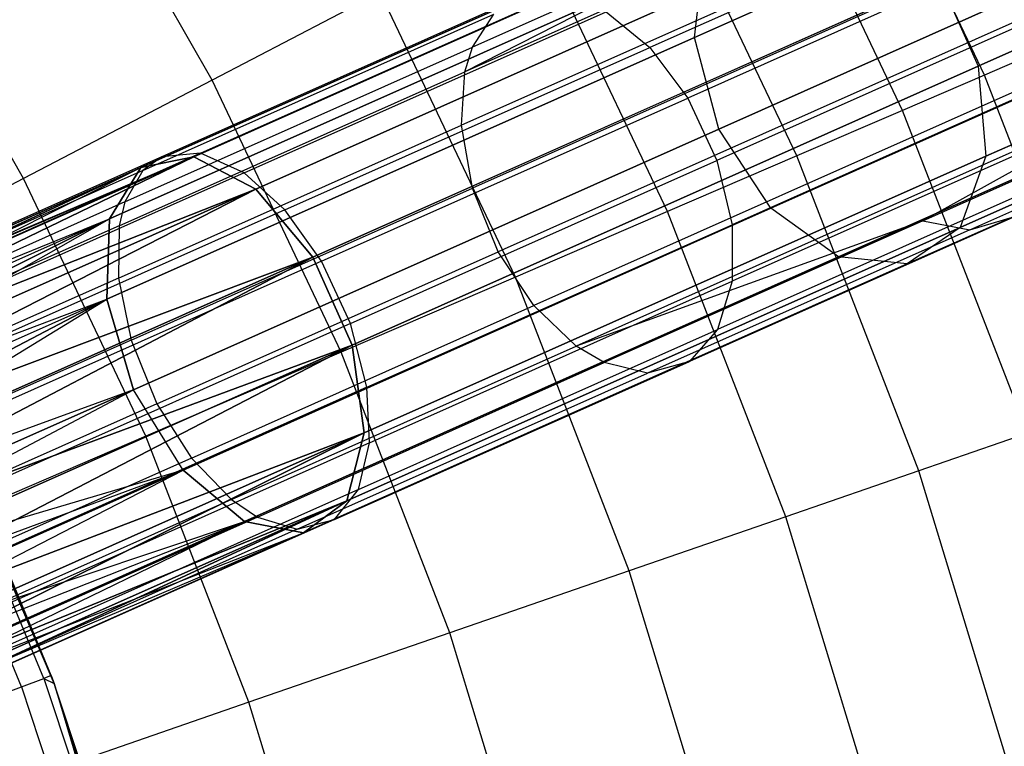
# Model space of a CAD drawing. Extents: x 0.3 to 7.1, y -3.38 to 3.38.
# Tile 330 of 394: x 5.4 to 5.88, y 0.6 to 0.97. Entities that reach past the tile are written whole.
import ezdxf

# ---------------------------------------------------------------- set-up
doc = ezdxf.new("R2010")
doc.units = 0
doc.header["$LTSCALE"] = 2.54
doc.layers.get('0').update_dxf_attribs({"linetype": 'CONTINUOUS'})

# ---------------------------------------------------------------- blocks, each defined once
blk = doc.blocks.new('SINGLES_B_BB_STL')
at = {"color": 0}
for p, q in [((5.87452, 0.93783, 3.68911), (5.79931, 1.09613, 3.68911)), ((5.87452, 0.93783, 3.68911), (5.79931, 1.09613, 3.68911)), ((5.92135, 1.07525, 40.97904), (5.61643, 0.93949, 41.27042)), ((5.92135, 1.07525, 40.97904), (5.61643, 0.93949, 41.27042)), ((5.83384, 0.92031, 3.87872), (5.76004, 1.07566, 3.87872)), ((5.83384, 0.92031, 3.87872), (5.76004, 1.07566, 3.87872)), ((5.98823, 1.0713, 15.11933), (5.73055, 0.95658, 14.83256)), ((5.98823, 1.0713, 15.11933), (5.73055, 0.95658, 14.83256)), ((5.73055, 0.95658, 13.42871), (5.98823, 1.0713, 13.14194)), ((5.73055, 0.95658, 13.42871), (5.98823, 1.0713, 13.14194)), ((5.49078, 0.93532, 4.59346), (5.41681, 1.06529, 4.59346)), ((5.49078, 0.93532, 4.59346), (5.41681, 1.06529, 4.59346)), ((6.14586, 1.06442, 14.99881), (5.8714, 0.94222, 14.69337)), ((6.14586, 1.06442, 14.99881), (5.8714, 0.94222, 14.69337)), ((5.8714, 0.94222, 13.5679), (6.14586, 1.06442, 13.26245)), ((5.8714, 0.94222, 13.5679), (6.14586, 1.06442, 13.26245)), ((5.91725, 1.04761, 40.96447), (5.61469, 0.91289, 41.2536)), ((5.91725, 1.04761, 40.96447), (5.61469, 0.91289, 41.2536)), ((5.78127, 0.89768, 4.06484), (5.70928, 1.0492, 4.06484)), ((5.78127, 0.89768, 4.06484), (5.70928, 1.0492, 4.06484)), ((5.78638, 1.03291, 14.73958), (5.48167, 0.89725, 14.48477)), ((5.78638, 1.03291, 14.73958), (5.48167, 0.89725, 14.48477)), ((5.48167, 0.89725, 13.7765), (5.78638, 1.03291, 13.52169)), ((5.48167, 0.89725, 13.7765), (5.78638, 1.03291, 13.52169)), ((5.75531, 1.0254, 14.77521), (5.45547, 0.8919, 14.52447)), ((5.75531, 1.0254, 14.77521), (5.45547, 0.8919, 14.52447)), ((5.45547, 0.8919, 13.7368), (5.75531, 1.0254, 13.48606)), ((5.45547, 0.8919, 13.7368), (5.75531, 1.0254, 13.48606)), ((5.87487, 1.02575, 41.24419), (5.70822, 0.95155, 41.39072)), ((5.87487, 1.02575, 41.24419), (5.70822, 0.95155, 41.39072)), ((5.74253, 0.91104, 14.84115), (5.99917, 1.0253, 15.12676)), ((5.74253, 0.91104, 14.84115), (5.99917, 1.0253, 15.12676)), ((5.99917, 1.0253, 13.13451), (5.74253, 0.91104, 13.42012)), ((5.99917, 1.0253, 13.13451), (5.74253, 0.91104, 13.42012)), ((5.82125, 1.01868, 14.71004), (5.5125, 0.88121, 14.45186)), ((5.82125, 1.01868, 14.71004), (5.5125, 0.88121, 14.45186)), ((5.5125, 0.88121, 13.80941), (5.82125, 1.01868, 13.55122)), ((5.5125, 0.88121, 13.80941), (5.82125, 1.01868, 13.55122)), ((5.77886, 1.02237, 41.14212), (5.61643, 0.93949, 41.27042)), ((5.77886, 1.02237, 41.14212), (5.61643, 0.93949, 41.27042)), ((5.77886, 1.02237, 41.14212), (5.62011, 0.95169, 41.28171)), ((5.77886, 1.02237, 41.14212), (5.62011, 0.95169, 41.28171)), ((6.14764, 1.01882, 15.01325), (5.87519, 0.89752, 14.71004)), ((6.14764, 1.01882, 15.01325), (5.87519, 0.89752, 14.71004)), ((5.87519, 0.89752, 13.55122), (6.14764, 1.01882, 13.24801)), ((5.87519, 0.89752, 13.55122), (6.14764, 1.01882, 13.24801)), ((5.92125, 1.01578, 40.95544), (5.62014, 0.88172, 41.24318)), ((5.92125, 1.01578, 40.95544), (5.62014, 0.88172, 41.24318)), ((5.71705, 0.87003, 4.24657), (5.64728, 1.01689, 4.24657)), ((5.71705, 0.87003, 4.24657), (5.64728, 1.01689, 4.24657)), ((5.39703, 0.88646, 4.75698), (5.32692, 1.00964, 4.75698)), ((5.39703, 0.88646, 4.75698), (5.32692, 1.00964, 4.75698)), ((5.89447, 1.00093, 41.25313), (5.72713, 0.92643, 41.40028)), ((5.89447, 1.00093, 41.25313), (5.72713, 0.92643, 41.40028)), ((5.73516, 0.99785, 14.80876), (5.43991, 0.86639, 14.56186)), ((5.73516, 0.99785, 14.80876), (5.43991, 0.86639, 14.56186)), ((5.43991, 0.86639, 13.69941), (5.73516, 0.99785, 13.4525)), ((5.43991, 0.86639, 13.69941), (5.73516, 0.99785, 13.4525)), ((5.73055, 0.95658, 14.83256), (5.73516, 0.99785, 14.80876)), ((5.73055, 0.95658, 14.83256), (5.73516, 0.99785, 14.80876)), ((5.73055, 0.95658, 13.42871), (5.73516, 0.99785, 13.4525)), ((5.73055, 0.95658, 13.42871), (5.73516, 0.99785, 13.4525)), ((5.85193, 0.98594, 14.69337), (5.5409, 0.84747, 14.43327)), ((5.85193, 0.98594, 14.69337), (5.5409, 0.84747, 14.43327)), ((5.5409, 0.84747, 13.82799), (5.85193, 0.98594, 13.5679)), ((5.5409, 0.84747, 13.82799), (5.85193, 0.98594, 13.5679)), ((5.93378, 0.98402, 40.954), (5.6329, 0.85006, 41.24152)), ((5.93378, 0.98402, 40.954), (5.6329, 0.85006, 41.24152)), ((6.02603, 0.98639, 15.11933), (5.76836, 0.87167, 14.83256)), ((6.02603, 0.98639, 15.11933), (5.76836, 0.87167, 14.83256)), ((5.76836, 0.87167, 13.42871), (6.02603, 0.98639, 13.14194)), ((5.76836, 0.87167, 13.42871), (6.02603, 0.98639, 13.14194)), ((5.85193, 0.98594, 14.69337), (5.8714, 0.94222, 14.69337)), ((5.85193, 0.98594, 14.69337), (5.8714, 0.94222, 14.69337)), ((5.85193, 0.98594, 13.5679), (5.8714, 0.94222, 13.5679)), ((5.85193, 0.98594, 13.5679), (5.8714, 0.94222, 13.5679)), ((5.57433, 0.97887, 4.42306), (5.49078, 0.93532, 4.59346)), ((5.57433, 0.97887, 4.42306), (5.49078, 0.93532, 4.59346)), ((5.64149, 0.8375, 4.42306), (5.57433, 0.97887, 4.42306)), ((5.64149, 0.8375, 4.42306), (5.57433, 0.97887, 4.42306)), ((6.13133, 0.9818, 15.03882), (5.86244, 0.86208, 14.73958)), ((6.13133, 0.9818, 15.03882), (5.86244, 0.86208, 14.73958)), ((5.86244, 0.86208, 13.52169), (6.13133, 0.9818, 13.22244)), ((5.86244, 0.86208, 13.52169), (6.13133, 0.9818, 13.22244)), ((5.64161, 0.97557, 41.32149), (5.46583, 0.89731, 41.45138)), ((5.64161, 0.97557, 41.32149), (5.46583, 0.89731, 41.45138)), ((5.48504, 0.89902, 41.48101), (5.66302, 0.97827, 41.34949)), ((5.48504, 0.89902, 41.48101), (5.66302, 0.97827, 41.34949)), ((5.50672, 0.88924, 41.50673), (5.68663, 0.96934, 41.37379)), ((5.50672, 0.88924, 41.50673), (5.68663, 0.96934, 41.37379)), ((5.68663, 0.96934, 41.37379), (5.70822, 0.95155, 41.39072)), ((5.68663, 0.96934, 41.37379), (5.70822, 0.95155, 41.39072)), ((5.90906, 0.96997, 41.25397), (5.74165, 0.89543, 41.40117)), ((5.90906, 0.96997, 41.25397), (5.74165, 0.89543, 41.40117)), ((5.45635, 0.89044, 41.43278), (5.63074, 0.96809, 41.30392)), ((5.45635, 0.89044, 41.43278), (5.63074, 0.96809, 41.30392)), ((5.62011, 0.95169, 41.28171), (5.63074, 0.96809, 41.30392)), ((5.62011, 0.95169, 41.28171), (5.63074, 0.96809, 41.30392)), ((6.06266, 0.96348, 15.09872), (5.80211, 0.84748, 14.80876)), ((6.06266, 0.96348, 15.09872), (5.80211, 0.84748, 14.80876)), ((5.80211, 0.84748, 13.4525), (6.06266, 0.96348, 13.16255)), ((5.80211, 0.84748, 13.4525), (6.06266, 0.96348, 13.16255)), ((6.10066, 0.96183, 15.06967), (5.83607, 0.84402, 14.77521)), ((6.10066, 0.96183, 15.06967), (5.83607, 0.84402, 14.77521)), ((5.83607, 0.84402, 13.48606), (6.10066, 0.96183, 13.1916)), ((5.83607, 0.84402, 13.48606), (6.10066, 0.96183, 13.1916)), ((5.73055, 0.95658, 14.83256), (5.43855, 0.82657, 14.58838)), ((5.73055, 0.95658, 14.83256), (5.43855, 0.82657, 14.58838)), ((5.43855, 0.82657, 13.67289), (5.73055, 0.95658, 13.42871)), ((5.43855, 0.82657, 13.67289), (5.73055, 0.95658, 13.42871)), ((5.95253, 0.95773, 40.96026), (5.65064, 0.82332, 41.24875)), ((5.95253, 0.95773, 40.96026), (5.65064, 0.82332, 41.24875)), ((5.74253, 0.91104, 14.84115), (5.73055, 0.95658, 14.83256)), ((5.74253, 0.91104, 14.84115), (5.73055, 0.95658, 14.83256)), ((5.74253, 0.91104, 13.42012), (5.73055, 0.95658, 13.42871)), ((5.74253, 0.91104, 13.42012), (5.73055, 0.95658, 13.42871)), ((5.44747, 0.87482, 41.40928), (5.62011, 0.95169, 41.28171)), ((5.44747, 0.87482, 41.40928), (5.62011, 0.95169, 41.28171)), ((5.52698, 0.87086, 41.52464), (5.70822, 0.95155, 41.39072)), ((5.52698, 0.87086, 41.52464), (5.70822, 0.95155, 41.39072)), ((5.61643, 0.93949, 41.27042), (5.62011, 0.95169, 41.28171)), ((5.61643, 0.93949, 41.27042), (5.62011, 0.95169, 41.28171)), ((5.70822, 0.95155, 41.39072), (5.72713, 0.92643, 41.40028)), ((5.70822, 0.95155, 41.39072), (5.72713, 0.92643, 41.40028)), ((5.90312, 0.95014, 3.4969), (5.87452, 0.93783, 3.68911)), ((5.90312, 0.95014, 3.4969), (5.87452, 0.93783, 3.68911)), ((5.44467, 0.86302, 41.39734), (5.61643, 0.93949, 41.27042)), ((5.44467, 0.86302, 41.39734), (5.61643, 0.93949, 41.27042)), ((5.8714, 0.94222, 14.69337), (5.56037, 0.80374, 14.43327)), ((5.8714, 0.94222, 14.69337), (5.56037, 0.80374, 14.43327)), ((5.56037, 0.80374, 13.82799), (5.8714, 0.94222, 13.5679)), ((5.56037, 0.80374, 13.82799), (5.8714, 0.94222, 13.5679)), ((5.61469, 0.91289, 41.2536), (5.61643, 0.93949, 41.27042)), ((5.61469, 0.91289, 41.2536), (5.61643, 0.93949, 41.27042)), ((5.8714, 0.94222, 14.69337), (5.87519, 0.89752, 14.71004)), ((5.8714, 0.94222, 14.69337), (5.87519, 0.89752, 14.71004)), ((5.8714, 0.94222, 13.5679), (5.87519, 0.89752, 13.55122)), ((5.8714, 0.94222, 13.5679), (5.87519, 0.89752, 13.55122)), ((5.49078, 0.93532, 4.59346), (5.39703, 0.88646, 4.75698)), ((5.49078, 0.93532, 4.59346), (5.39703, 0.88646, 4.75698)), ((5.55496, 0.80024, 4.59346), (5.49078, 0.93532, 4.59346)), ((5.55496, 0.80024, 4.59346), (5.49078, 0.93532, 4.59346)), ((5.97571, 0.93858, 40.97328), (5.67172, 0.80324, 41.26377)), ((5.97571, 0.93858, 40.97328), (5.67172, 0.80324, 41.26377)), ((5.91598, 0.93777, 41.24621), (5.74917, 0.8635, 41.39288)), ((5.91598, 0.93777, 41.24621), (5.74917, 0.8635, 41.39288)), ((5.87452, 0.93783, 3.68911), (5.83384, 0.92031, 3.87872)), ((5.87452, 0.93783, 3.68911), (5.83384, 0.92031, 3.87872)), ((5.97571, 0.93858, 40.97328), (5.84401, 0.8655, 41.13721)), ((5.97571, 0.93858, 40.97328), (5.84401, 0.8655, 41.13721)), ((5.93784, 0.7744, 3.68911), (5.87452, 0.93783, 3.68911)), ((5.93784, 0.7744, 3.68911), (5.87452, 0.93783, 3.68911)), ((5.84401, 0.8655, 41.13721), (5.99141, 0.93113, 40.98427)), ((5.84401, 0.8655, 41.13721), (5.99141, 0.93113, 40.98427)), ((5.54513, 0.8454, 41.53476), (5.72713, 0.92643, 41.40028)), ((5.54513, 0.8454, 41.53476), (5.72713, 0.92643, 41.40028)), ((5.72713, 0.92643, 41.40028), (5.74165, 0.89543, 41.40117)), ((5.72713, 0.92643, 41.40028), (5.74165, 0.89543, 41.40117)), ((5.86727, 0.86101, 41.15946), (6.01627, 0.92734, 41.00486)), ((5.86727, 0.86101, 41.15946), (6.01627, 0.92734, 41.00486)), ((5.83384, 0.92031, 3.87872), (5.78127, 0.89768, 4.06484)), ((5.83384, 0.92031, 3.87872), (5.78127, 0.89768, 4.06484)), ((5.89597, 0.75994, 3.87872), (5.83384, 0.92031, 3.87872)), ((5.89597, 0.75994, 3.87872), (5.83384, 0.92031, 3.87872)), ((5.44425, 0.83701, 41.37954), (5.61469, 0.91289, 41.2536)), ((5.44425, 0.83701, 41.37954), (5.61469, 0.91289, 41.2536)), ((5.4517, 0.78156, 14.59795), (5.74253, 0.91104, 14.84115)), ((5.4517, 0.78156, 14.59795), (5.74253, 0.91104, 14.84115)), ((5.74253, 0.91104, 13.42012), (5.4517, 0.78156, 13.66332)), ((5.74253, 0.91104, 13.42012), (5.4517, 0.78156, 13.66332)), ((5.62014, 0.88172, 41.24318), (5.61469, 0.91289, 41.2536)), ((5.62014, 0.88172, 41.24318), (5.61469, 0.91289, 41.2536)), ((5.76836, 0.87167, 14.83256), (5.74253, 0.91104, 14.84115)), ((5.76836, 0.87167, 14.83256), (5.74253, 0.91104, 14.84115)), ((5.76836, 0.87167, 13.42871), (5.74253, 0.91104, 13.42012)), ((5.76836, 0.87167, 13.42871), (5.74253, 0.91104, 13.42012)), ((5.91493, 0.90923, 41.23182), (5.74924, 0.83546, 41.37751)), ((5.91493, 0.90923, 41.23182), (5.74924, 0.83546, 41.37751)), ((5.12636, 0.74537, 13.93882), (5.48167, 0.89725, 13.7765)), ((5.12636, 0.74537, 13.93882), (5.48167, 0.89725, 13.7765)), ((5.13076, 0.74813, 14.31155), (5.48167, 0.89725, 14.48477)), ((5.13076, 0.74813, 14.31155), (5.48167, 0.89725, 14.48477)), ((5.13076, 0.74813, 13.94972), (5.48167, 0.89725, 13.7765)), ((5.13076, 0.74813, 13.94972), (5.48167, 0.89725, 13.7765)), ((5.13575, 0.74955, 14.30065), (5.48167, 0.89725, 14.48477)), ((5.13575, 0.74955, 14.30065), (5.48167, 0.89725, 14.48477)), ((5.13575, 0.74955, 13.96062), (5.48167, 0.89725, 13.7765)), ((5.13575, 0.74955, 13.96062), (5.48167, 0.89725, 13.7765)), ((5.48167, 0.89725, 14.48477), (5.14721, 0.74834, 14.27947)), ((5.48167, 0.89725, 14.48477), (5.14721, 0.74834, 14.27947)), ((5.14721, 0.74834, 13.9818), (5.48167, 0.89725, 13.7765)), ((5.14721, 0.74834, 13.9818), (5.48167, 0.89725, 13.7765)), ((5.48167, 0.89725, 14.48477), (5.16008, 0.74181, 14.26016)), ((5.48167, 0.89725, 14.48477), (5.16008, 0.74181, 14.26016)), ((5.16008, 0.74181, 14.0011), (5.48167, 0.89725, 13.7765)), ((5.16008, 0.74181, 14.0011), (5.48167, 0.89725, 13.7765)), ((5.46583, 0.89731, 41.45138), (5.28072, 0.81489, 41.56472)), ((5.46583, 0.89731, 41.45138), (5.28072, 0.81489, 41.56472)), ((5.48504, 0.89902, 41.48101), (5.29761, 0.81557, 41.59578)), ((5.48504, 0.89902, 41.48101), (5.29761, 0.81557, 41.59578)), ((5.45547, 0.8919, 14.52447), (5.48167, 0.89725, 14.48477)), ((5.45547, 0.8919, 14.52447), (5.48167, 0.89725, 14.48477)), ((5.48167, 0.89725, 13.7765), (5.45547, 0.8919, 13.7368)), ((5.48167, 0.89725, 13.7765), (5.45547, 0.8919, 13.7368)), ((5.46583, 0.89731, 41.45138), (5.45635, 0.89044, 41.43278)), ((5.46583, 0.89731, 41.45138), (5.45635, 0.89044, 41.43278)), ((5.48504, 0.89902, 41.48101), (5.46583, 0.89731, 41.45138)), ((5.48504, 0.89902, 41.48101), (5.46583, 0.89731, 41.45138)), ((5.48167, 0.89725, 14.48477), (5.5125, 0.88121, 14.45186)), ((5.48167, 0.89725, 14.48477), (5.5125, 0.88121, 14.45186)), ((5.5125, 0.88121, 13.80941), (5.48167, 0.89725, 13.7765)), ((5.5125, 0.88121, 13.80941), (5.48167, 0.89725, 13.7765)), ((5.50672, 0.88924, 41.50673), (5.48504, 0.89902, 41.48101)), ((5.50672, 0.88924, 41.50673), (5.48504, 0.89902, 41.48101)), ((5.55959, 0.81437, 41.53571), (5.74165, 0.89543, 41.40117)), ((5.55959, 0.81437, 41.53571), (5.74165, 0.89543, 41.40117)), ((5.87519, 0.89752, 14.71004), (5.56644, 0.76005, 14.45186)), ((5.87519, 0.89752, 14.71004), (5.56644, 0.76005, 14.45186)), ((5.56644, 0.76005, 13.80941), (5.87519, 0.89752, 13.55122)), ((5.56644, 0.76005, 13.80941), (5.87519, 0.89752, 13.55122)), ((5.78127, 0.89768, 4.06484), (5.71705, 0.87003, 4.24657)), ((5.78127, 0.89768, 4.06484), (5.71705, 0.87003, 4.24657)), ((5.74165, 0.89543, 41.40117), (5.74917, 0.8635, 41.39288)), ((5.74165, 0.89543, 41.40117), (5.74917, 0.8635, 41.39288)), ((5.84187, 0.74124, 4.06484), (5.78127, 0.89768, 4.06484)), ((5.84187, 0.74124, 4.06484), (5.78127, 0.89768, 4.06484)), ((5.87519, 0.89752, 14.71004), (5.86244, 0.86208, 14.73958)), ((5.87519, 0.89752, 14.71004), (5.86244, 0.86208, 14.73958)), ((5.87519, 0.89752, 13.55122), (5.86244, 0.86208, 13.52169)), ((5.87519, 0.89752, 13.55122), (5.86244, 0.86208, 13.52169)), ((5.11584, 0.72211, 13.89833), (5.45547, 0.8919, 13.7368)), ((5.11584, 0.72211, 13.89833), (5.45547, 0.8919, 13.7368)), ((5.45547, 0.8919, 14.52447), (5.11959, 0.73604, 14.34362)), ((5.45547, 0.8919, 14.52447), (5.11959, 0.73604, 14.34362)), ((5.11959, 0.73604, 13.91764), (5.45547, 0.8919, 13.7368)), ((5.11959, 0.73604, 13.91764), (5.45547, 0.8919, 13.7368)), ((5.12636, 0.74537, 14.32245), (5.45547, 0.8919, 14.52447)), ((5.12636, 0.74537, 14.32245), (5.45547, 0.8919, 14.52447)), ((5.12636, 0.74537, 13.93882), (5.45547, 0.8919, 13.7368)), ((5.12636, 0.74537, 13.93882), (5.45547, 0.8919, 13.7368)), ((5.13076, 0.74813, 14.31155), (5.45547, 0.8919, 14.52447)), ((5.13076, 0.74813, 14.31155), (5.45547, 0.8919, 14.52447)), ((5.45635, 0.89044, 41.43278), (5.2727, 0.80868, 41.54523)), ((5.45635, 0.89044, 41.43278), (5.2727, 0.80868, 41.54523)), ((5.43991, 0.86639, 14.56186), (5.45547, 0.8919, 14.52447)), ((5.43991, 0.86639, 14.56186), (5.45547, 0.8919, 14.52447)), ((5.45547, 0.8919, 13.7368), (5.43991, 0.86639, 13.69941)), ((5.45547, 0.8919, 13.7368), (5.43991, 0.86639, 13.69941)), ((5.45635, 0.89044, 41.43278), (5.44747, 0.87482, 41.40928)), ((5.45635, 0.89044, 41.43278), (5.44747, 0.87482, 41.40928)), ((5.39703, 0.88646, 4.75698), (5.29352, 0.8325, 4.91283)), ((5.39703, 0.88646, 4.75698), (5.29352, 0.8325, 4.91283)), ((5.50672, 0.88924, 41.50673), (5.31728, 0.80489, 41.62273)), ((5.50672, 0.88924, 41.50673), (5.31728, 0.80489, 41.62273)), ((5.45785, 0.75843, 4.75698), (5.39703, 0.88646, 4.75698)), ((5.45785, 0.75843, 4.75698), (5.39703, 0.88646, 4.75698)), ((5.52698, 0.87086, 41.52464), (5.50672, 0.88924, 41.50673)), ((5.52698, 0.87086, 41.52464), (5.50672, 0.88924, 41.50673)), ((5.5125, 0.88121, 14.45186), (5.16008, 0.74181, 14.26016)), ((5.5125, 0.88121, 14.45186), (5.16008, 0.74181, 14.26016)), ((5.16008, 0.74181, 14.0011), (5.5125, 0.88121, 13.80941)), ((5.16008, 0.74181, 14.0011), (5.5125, 0.88121, 13.80941)), ((5.5125, 0.88121, 14.45186), (5.17361, 0.73033, 14.24384)), ((5.5125, 0.88121, 14.45186), (5.17361, 0.73033, 14.24384)), ((5.17361, 0.73033, 14.01743), (5.5125, 0.88121, 13.80941)), ((5.17361, 0.73033, 14.01743), (5.5125, 0.88121, 13.80941)), ((5.5125, 0.88121, 14.45186), (5.18702, 0.71458, 14.23145)), ((5.5125, 0.88121, 14.45186), (5.18702, 0.71458, 14.23145)), ((5.18702, 0.71458, 14.02982), (5.5125, 0.88121, 13.80941)), ((5.18702, 0.71458, 14.02982), (5.5125, 0.88121, 13.80941)), ((5.45053, 0.80621, 41.36851), (5.62014, 0.88172, 41.24318)), ((5.45053, 0.80621, 41.36851), (5.62014, 0.88172, 41.24318)), ((5.5125, 0.88121, 14.45186), (5.5409, 0.84747, 14.43327)), ((5.5125, 0.88121, 14.45186), (5.5409, 0.84747, 14.43327)), ((5.5409, 0.84747, 13.82799), (5.5125, 0.88121, 13.80941)), ((5.5409, 0.84747, 13.82799), (5.5125, 0.88121, 13.80941)), ((5.6329, 0.85006, 41.24152), (5.62014, 0.88172, 41.24318)), ((5.6329, 0.85006, 41.24152), (5.62014, 0.88172, 41.24318)), ((5.90607, 0.88453, 41.21104), (5.74199, 0.81148, 41.35532)), ((5.90607, 0.88453, 41.21104), (5.74199, 0.81148, 41.35532)), ((5.44747, 0.87482, 41.40928), (5.26566, 0.79388, 41.52061)), ((5.44747, 0.87482, 41.40928), (5.26566, 0.79388, 41.52061)), ((5.52698, 0.87086, 41.52464), (5.33613, 0.78589, 41.64151)), ((5.52698, 0.87086, 41.52464), (5.33613, 0.78589, 41.64151)), ((5.44747, 0.87482, 41.40928), (5.44467, 0.86302, 41.39734)), ((5.44747, 0.87482, 41.40928), (5.44467, 0.86302, 41.39734)), ((5.76836, 0.87167, 14.83256), (5.47636, 0.74166, 14.58838)), ((5.76836, 0.87167, 14.83256), (5.47636, 0.74166, 14.58838)), ((5.47636, 0.74166, 13.67289), (5.76836, 0.87167, 13.42871)), ((5.47636, 0.74166, 13.67289), (5.76836, 0.87167, 13.42871)), ((5.54513, 0.8454, 41.53476), (5.52698, 0.87086, 41.52464)), ((5.54513, 0.8454, 41.53476), (5.52698, 0.87086, 41.52464)), ((5.80211, 0.84748, 14.80876), (5.76836, 0.87167, 14.83256)), ((5.80211, 0.84748, 14.80876), (5.76836, 0.87167, 14.83256)), ((5.80211, 0.84748, 13.4525), (5.76836, 0.87167, 13.42871)), ((5.80211, 0.84748, 13.4525), (5.76836, 0.87167, 13.42871)), ((5.43991, 0.86639, 14.56186), (5.11531, 0.70437, 14.37926)), ((5.43991, 0.86639, 14.56186), (5.11531, 0.70437, 14.37926)), ((5.11531, 0.70437, 13.88201), (5.43991, 0.86639, 13.69941)), ((5.11531, 0.70437, 13.88201), (5.43991, 0.86639, 13.69941)), ((5.11584, 0.72211, 14.36293), (5.43991, 0.86639, 14.56186)), ((5.11584, 0.72211, 14.36293), (5.43991, 0.86639, 14.56186)), ((5.11584, 0.72211, 13.89833), (5.43991, 0.86639, 13.69941)), ((5.11584, 0.72211, 13.89833), (5.43991, 0.86639, 13.69941)), ((5.11805, 0.68387, 13.86962), (5.43991, 0.86639, 13.69941)), ((5.11805, 0.68387, 13.86962), (5.43991, 0.86639, 13.69941)), ((5.11959, 0.73604, 14.34362), (5.43991, 0.86639, 14.56186)), ((5.11959, 0.73604, 14.34362), (5.43991, 0.86639, 14.56186)), ((5.43855, 0.82657, 14.58838), (5.43991, 0.86639, 14.56186)), ((5.43855, 0.82657, 14.58838), (5.43991, 0.86639, 14.56186)), ((5.43991, 0.86639, 13.69941), (5.43855, 0.82657, 13.67289)), ((5.43991, 0.86639, 13.69941), (5.43855, 0.82657, 13.67289)), ((5.71705, 0.87003, 4.24657), (5.64149, 0.8375, 4.42306)), ((5.71705, 0.87003, 4.24657), (5.64149, 0.8375, 4.42306)), ((5.77579, 0.71841, 4.24657), (5.71705, 0.87003, 4.24657)), ((5.77579, 0.71841, 4.24657), (5.71705, 0.87003, 4.24657)), ((5.89012, 0.86779, 41.18653), (5.72793, 0.79557, 41.32915)), ((5.89012, 0.86779, 41.18653), (5.72793, 0.79557, 41.32915)), ((5.86727, 0.86101, 41.15946), (5.89012, 0.86779, 41.18653)), ((5.86727, 0.86101, 41.15946), (5.89012, 0.86779, 41.18653)), ((5.44467, 0.86302, 41.39734), (5.2638, 0.78249, 41.50809)), ((5.44467, 0.86302, 41.39734), (5.2638, 0.78249, 41.50809)), ((5.44467, 0.86302, 41.39734), (5.44425, 0.83701, 41.37954)), ((5.44467, 0.86302, 41.39734), (5.44425, 0.83701, 41.37954)), ((5.86244, 0.86208, 14.73958), (5.55773, 0.72641, 14.48477)), ((5.86244, 0.86208, 14.73958), (5.55773, 0.72641, 14.48477)), ((5.55773, 0.72641, 13.7765), (5.86244, 0.86208, 13.52169)), ((5.55773, 0.72641, 13.7765), (5.86244, 0.86208, 13.52169)), ((5.56776, 0.78273, 41.52693), (5.74917, 0.8635, 41.39288)), ((5.56776, 0.78273, 41.52693), (5.74917, 0.8635, 41.39288)), ((5.84401, 0.8655, 41.13721), (5.67172, 0.80324, 41.26377)), ((5.84401, 0.8655, 41.13721), (5.67172, 0.80324, 41.26377)), ((5.84401, 0.8655, 41.13721), (5.68564, 0.79499, 41.27646)), ((5.84401, 0.8655, 41.13721), (5.68564, 0.79499, 41.27646)), ((5.86727, 0.86101, 41.15946), (5.70718, 0.78973, 41.30023)), ((5.86727, 0.86101, 41.15946), (5.70718, 0.78973, 41.30023)), ((5.74917, 0.8635, 41.39288), (5.74924, 0.83546, 41.37751)), ((5.74917, 0.8635, 41.39288), (5.74924, 0.83546, 41.37751)), ((5.86244, 0.86208, 14.73958), (5.83607, 0.84402, 14.77521)), ((5.86244, 0.86208, 14.73958), (5.83607, 0.84402, 14.77521)), ((5.86244, 0.86208, 13.52169), (5.83607, 0.84402, 13.48606)), ((5.86244, 0.86208, 13.52169), (5.83607, 0.84402, 13.48606)), ((5.84401, 0.8655, 41.13721), (5.86727, 0.86101, 41.15946)), ((5.84401, 0.8655, 41.13721), (5.86727, 0.86101, 41.15946)), ((5.5409, 0.84747, 14.43327), (5.18702, 0.71458, 14.23145)), ((5.5409, 0.84747, 14.43327), (5.18702, 0.71458, 14.23145)), ((5.18702, 0.71458, 14.02982), (5.5409, 0.84747, 13.82799)), ((5.18702, 0.71458, 14.02982), (5.5409, 0.84747, 13.82799)), ((5.5409, 0.84747, 14.43327), (5.19951, 0.69547, 14.22372)), ((5.5409, 0.84747, 14.43327), (5.19951, 0.69547, 14.22372)), ((5.19951, 0.69547, 14.03755), (5.5409, 0.84747, 13.82799)), ((5.19951, 0.69547, 14.03755), (5.5409, 0.84747, 13.82799)), ((5.5409, 0.84747, 14.43327), (5.21038, 0.67411, 14.22109)), ((5.5409, 0.84747, 14.43327), (5.21038, 0.67411, 14.22109)), ((5.21038, 0.67411, 14.04018), (5.5409, 0.84747, 13.82799)), ((5.21038, 0.67411, 14.04018), (5.5409, 0.84747, 13.82799)), ((5.46342, 0.7746, 41.36676), (5.6329, 0.85006, 41.24152)), ((5.46342, 0.7746, 41.36676), (5.6329, 0.85006, 41.24152)), ((5.80211, 0.84748, 14.80876), (5.50686, 0.71603, 14.56186)), ((5.80211, 0.84748, 14.80876), (5.50686, 0.71603, 14.56186)), ((5.50686, 0.71603, 13.69941), (5.80211, 0.84748, 13.4525)), ((5.50686, 0.71603, 13.69941), (5.80211, 0.84748, 13.4525)), ((5.5409, 0.84747, 14.43327), (5.56037, 0.80374, 14.43327)), ((5.5409, 0.84747, 14.43327), (5.56037, 0.80374, 14.43327)), ((5.56037, 0.80374, 13.82799), (5.5409, 0.84747, 13.82799)), ((5.56037, 0.80374, 13.82799), (5.5409, 0.84747, 13.82799)), ((5.65064, 0.82332, 41.24875), (5.6329, 0.85006, 41.24152)), ((5.65064, 0.82332, 41.24875), (5.6329, 0.85006, 41.24152)), ((5.83607, 0.84402, 14.77521), (5.80211, 0.84748, 14.80876)), ((5.83607, 0.84402, 14.77521), (5.80211, 0.84748, 14.80876)), ((5.83607, 0.84402, 13.48606), (5.80211, 0.84748, 13.4525)), ((5.83607, 0.84402, 13.48606), (5.80211, 0.84748, 13.4525)), ((5.54513, 0.8454, 41.53476), (5.35349, 0.76007, 41.65211)), ((5.54513, 0.8454, 41.53476), (5.35349, 0.76007, 41.65211)), ((5.83607, 0.84402, 14.77521), (5.53623, 0.71052, 14.52447)), ((5.83607, 0.84402, 14.77521), (5.53623, 0.71052, 14.52447)), ((5.53623, 0.71052, 13.7368), (5.83607, 0.84402, 13.48606)), ((5.53623, 0.71052, 13.7368), (5.83607, 0.84402, 13.48606)), ((5.55959, 0.81437, 41.53571), (5.54513, 0.8454, 41.53476)), ((5.55959, 0.81437, 41.53571), (5.54513, 0.8454, 41.53476)), ((5.44425, 0.83701, 41.37954), (5.26478, 0.75711, 41.48944)), ((5.44425, 0.83701, 41.37954), (5.26478, 0.75711, 41.48944)), ((5.44425, 0.83701, 41.37954), (5.45053, 0.80621, 41.36851)), ((5.44425, 0.83701, 41.37954), (5.45053, 0.80621, 41.36851)), ((5.64149, 0.8375, 4.42306), (5.55496, 0.80024, 4.59346)), ((5.64149, 0.8375, 4.42306), (5.55496, 0.80024, 4.59346)), ((5.69803, 0.69155, 4.42306), (5.64149, 0.8375, 4.42306)), ((5.69803, 0.69155, 4.42306), (5.64149, 0.8375, 4.42306)), ((5.56904, 0.75523, 41.51067), (5.74924, 0.83546, 41.37751)), ((5.56904, 0.75523, 41.51067), (5.74924, 0.83546, 41.37751)), ((5.74924, 0.83546, 41.37751), (5.74199, 0.81148, 41.35532)), ((5.74924, 0.83546, 41.37751), (5.74199, 0.81148, 41.35532)), ((5.11531, 0.70437, 14.37926), (5.43855, 0.82657, 14.58838)), ((5.11531, 0.70437, 14.37926), (5.43855, 0.82657, 14.58838)), ((5.11805, 0.68387, 14.39164), (5.43855, 0.82657, 14.58838)), ((5.11805, 0.68387, 14.39164), (5.43855, 0.82657, 14.58838)), ((5.11805, 0.68387, 13.86962), (5.43855, 0.82657, 13.67289)), ((5.11805, 0.68387, 13.86962), (5.43855, 0.82657, 13.67289)), ((5.43855, 0.82657, 14.58838), (5.12388, 0.6618, 14.39938)), ((5.43855, 0.82657, 14.58838), (5.12388, 0.6618, 14.39938)), ((5.12388, 0.6618, 13.86189), (5.43855, 0.82657, 13.67289)), ((5.12388, 0.6618, 13.86189), (5.43855, 0.82657, 13.67289)), ((5.13249, 0.63943, 13.85926), (5.43855, 0.82657, 13.67289)), ((5.13249, 0.63943, 13.85926), (5.43855, 0.82657, 13.67289)), ((5.4517, 0.78156, 14.59795), (5.43855, 0.82657, 14.58838)), ((5.4517, 0.78156, 14.59795), (5.43855, 0.82657, 14.58838)), ((5.43855, 0.82657, 13.67289), (5.4517, 0.78156, 13.66332)), ((5.43855, 0.82657, 13.67289), (5.4517, 0.78156, 13.66332)), ((5.48059, 0.74761, 41.3744), (5.65064, 0.82332, 41.24875)), ((5.48059, 0.74761, 41.3744), (5.65064, 0.82332, 41.24875)), ((5.67172, 0.80324, 41.26377), (5.65064, 0.82332, 41.24875)), ((5.67172, 0.80324, 41.26377), (5.65064, 0.82332, 41.24875)), ((5.55959, 0.81437, 41.53571), (5.36787, 0.72902, 41.6531)), ((5.55959, 0.81437, 41.53571), (5.36787, 0.72902, 41.6531)), ((5.56776, 0.78273, 41.52693), (5.55959, 0.81437, 41.53571)), ((5.56776, 0.78273, 41.52693), (5.55959, 0.81437, 41.53571)), ((5.56354, 0.73203, 41.48718), (5.74199, 0.81148, 41.35532)), ((5.56354, 0.73203, 41.48718), (5.74199, 0.81148, 41.35532)), ((5.74199, 0.81148, 41.35532), (5.72793, 0.79557, 41.32915)), ((5.74199, 0.81148, 41.35532), (5.72793, 0.79557, 41.32915)), ((5.56037, 0.80374, 14.43327), (5.21038, 0.67411, 14.22109)), ((5.56037, 0.80374, 14.43327), (5.21038, 0.67411, 14.22109)), ((5.21038, 0.67411, 14.04018), (5.56037, 0.80374, 13.82799)), ((5.21038, 0.67411, 14.04018), (5.56037, 0.80374, 13.82799)), ((5.56037, 0.80374, 14.43327), (5.21898, 0.65175, 14.22372)), ((5.56037, 0.80374, 14.43327), (5.21898, 0.65175, 14.22372)), ((5.21898, 0.65175, 14.03755), (5.56037, 0.80374, 13.82799)), ((5.21898, 0.65175, 14.03755), (5.56037, 0.80374, 13.82799)), ((5.56037, 0.80374, 14.43327), (5.22482, 0.62967, 14.23145)), ((5.56037, 0.80374, 14.43327), (5.22482, 0.62967, 14.23145)), ((5.22482, 0.62967, 14.02982), (5.56037, 0.80374, 13.82799)), ((5.22482, 0.62967, 14.02982), (5.56037, 0.80374, 13.82799)), ((5.45053, 0.80621, 41.36851), (5.27193, 0.72669, 41.47787)), ((5.45053, 0.80621, 41.36851), (5.27193, 0.72669, 41.47787)), ((5.41092, 0.63952, 42.02421), (5.33928, 0.80592, 41.65421)), ((5.41092, 0.63952, 42.02421), (5.33928, 0.80592, 41.65421)), ((5.41238, 0.63557, 41.65421), (5.33928, 0.80592, 41.65421)), ((5.41238, 0.63557, 41.65421), (5.33928, 0.80592, 41.65421)), ((5.45053, 0.80621, 41.36851), (5.46342, 0.7746, 41.36676)), ((5.45053, 0.80621, 41.36851), (5.46342, 0.7746, 41.36676)), ((5.50049, 0.727, 41.3903), (5.67172, 0.80324, 41.26377)), ((5.50049, 0.727, 41.3903), (5.67172, 0.80324, 41.26377)), ((5.56037, 0.80374, 14.43327), (5.56644, 0.76005, 14.45186)), ((5.56037, 0.80374, 14.43327), (5.56644, 0.76005, 14.45186)), ((5.56644, 0.76005, 13.80941), (5.56037, 0.80374, 13.82799)), ((5.56644, 0.76005, 13.80941), (5.56037, 0.80374, 13.82799)), ((5.68564, 0.79499, 41.27646), (5.67172, 0.80324, 41.26377)), ((5.68564, 0.79499, 41.27646), (5.67172, 0.80324, 41.26377)), ((5.55496, 0.80024, 4.59346), (5.45785, 0.75843, 4.75698)), ((5.55496, 0.80024, 4.59346), (5.45785, 0.75843, 4.75698)), ((5.60898, 0.66079, 4.59346), (5.55496, 0.80024, 4.59346)), ((5.60898, 0.66079, 4.59346), (5.55496, 0.80024, 4.59346)), ((5.51341, 0.71831, 41.40373), (5.68564, 0.79499, 41.27646)), ((5.51341, 0.71831, 41.40373), (5.68564, 0.79499, 41.27646)), ((5.55155, 0.71704, 41.45948), (5.72793, 0.79557, 41.32915)), ((5.55155, 0.71704, 41.45948), (5.72793, 0.79557, 41.32915)), ((5.70718, 0.78973, 41.30023), (5.68564, 0.79499, 41.27646)), ((5.70718, 0.78973, 41.30023), (5.68564, 0.79499, 41.27646)), ((5.72793, 0.79557, 41.32915), (5.70718, 0.78973, 41.30023)), ((5.72793, 0.79557, 41.32915), (5.70718, 0.78973, 41.30023)), ((5.53307, 0.71221, 41.42888), (5.70718, 0.78973, 41.30023)), ((5.53307, 0.71221, 41.42888), (5.70718, 0.78973, 41.30023)), ((5.56776, 0.78273, 41.52693), (5.37673, 0.69768, 41.6439)), ((5.56776, 0.78273, 41.52693), (5.37673, 0.69768, 41.6439)), ((5.56904, 0.75523, 41.51067), (5.56776, 0.78273, 41.52693)), ((5.56904, 0.75523, 41.51067), (5.56776, 0.78273, 41.52693)), ((5.4517, 0.78156, 14.59795), (5.12388, 0.6618, 14.39938)), ((5.4517, 0.78156, 14.59795), (5.12388, 0.6618, 14.39938)), ((5.13249, 0.63943, 14.40201), (5.4517, 0.78156, 14.59795)), ((5.13249, 0.63943, 14.40201), (5.4517, 0.78156, 14.59795)), ((5.4517, 0.78156, 13.66332), (5.13249, 0.63943, 13.85926)), ((5.4517, 0.78156, 13.66332), (5.13249, 0.63943, 13.85926)), ((5.14335, 0.61807, 13.86189), (5.4517, 0.78156, 13.66332)), ((5.14335, 0.61807, 13.86189), (5.4517, 0.78156, 13.66332)), ((5.47636, 0.74166, 14.58838), (5.4517, 0.78156, 14.59795)), ((5.47636, 0.74166, 14.58838), (5.4517, 0.78156, 14.59795)), ((5.47636, 0.74166, 13.67289), (5.4517, 0.78156, 13.66332)), ((5.47636, 0.74166, 13.67289), (5.4517, 0.78156, 13.66332)), ((5.46342, 0.7746, 41.36676), (5.28496, 0.69514, 41.47603)), ((5.46342, 0.7746, 41.36676), (5.28496, 0.69514, 41.47603)), ((5.46342, 0.7746, 41.36676), (5.48059, 0.74761, 41.3744)), ((5.46342, 0.7746, 41.36676), (5.48059, 0.74761, 41.3744)), ((5.56644, 0.76005, 14.45186), (5.22482, 0.62967, 14.23145)), ((5.56644, 0.76005, 14.45186), (5.22482, 0.62967, 14.23145)), ((5.22482, 0.62967, 14.02982), (5.56644, 0.76005, 13.80941)), ((5.22482, 0.62967, 14.02982), (5.56644, 0.76005, 13.80941)), ((5.56644, 0.76005, 14.45186), (5.22703, 0.59144, 14.26016)), ((5.56644, 0.76005, 14.45186), (5.22703, 0.59144, 14.26016)), ((5.22703, 0.59144, 14.0011), (5.56644, 0.76005, 13.80941)), ((5.22703, 0.59144, 14.0011), (5.56644, 0.76005, 13.80941)), ((5.56644, 0.76005, 14.45186), (5.22756, 0.60917, 14.24384)), ((5.56644, 0.76005, 14.45186), (5.22756, 0.60917, 14.24384)), ((5.22756, 0.60917, 14.01743), (5.56644, 0.76005, 13.80941)), ((5.22756, 0.60917, 14.01743), (5.56644, 0.76005, 13.80941)), ((5.45785, 0.75843, 4.75698), (5.35064, 0.71227, 4.91283)), ((5.45785, 0.75843, 4.75698), (5.35064, 0.71227, 4.91283)), ((5.40716, 0.63812, 42.05981), (5.35728, 0.75854, 42.05981)), ((5.40716, 0.63812, 42.05981), (5.35728, 0.75854, 42.05981)), ((5.41092, 0.63952, 42.02421), (5.36092, 0.76021, 42.02421)), ((5.41092, 0.63952, 42.02421), (5.36092, 0.76021, 42.02421)), ((5.50906, 0.62627, 4.75698), (5.45785, 0.75843, 4.75698)), ((5.50906, 0.62627, 4.75698), (5.45785, 0.75843, 4.75698)), ((5.56644, 0.76005, 14.45186), (5.55773, 0.72641, 14.48477)), ((5.56644, 0.76005, 14.45186), (5.55773, 0.72641, 14.48477)), ((5.55773, 0.72641, 13.7765), (5.56644, 0.76005, 13.80941)), ((5.55773, 0.72641, 13.7765), (5.56644, 0.76005, 13.80941)), ((5.89597, 0.75994, 3.87872), (5.84187, 0.74124, 4.06484)), ((5.89597, 0.75994, 3.87872), (5.84187, 0.74124, 4.06484)), ((5.39607, 0.63398, 42.09363), (5.34651, 0.75363, 42.09363)), ((5.39607, 0.63398, 42.09363), (5.34651, 0.75363, 42.09363)), ((5.56904, 0.75523, 41.51067), (5.37929, 0.67074, 41.62686)), ((5.56904, 0.75523, 41.51067), (5.37929, 0.67074, 41.62686)), ((5.56354, 0.73203, 41.48718), (5.56904, 0.75523, 41.51067)), ((5.56354, 0.73203, 41.48718), (5.56904, 0.75523, 41.51067)), ((5.48059, 0.74761, 41.3744), (5.30153, 0.66789, 41.48405)), ((5.48059, 0.74761, 41.3744), (5.30153, 0.66789, 41.48405)), ((5.48059, 0.74761, 41.3744), (5.50049, 0.727, 41.3903)), ((5.48059, 0.74761, 41.3744), (5.50049, 0.727, 41.3903)), ((5.47636, 0.74166, 14.58838), (5.13249, 0.63943, 14.40201)), ((5.47636, 0.74166, 14.58838), (5.13249, 0.63943, 14.40201)), ((5.14335, 0.61807, 14.39938), (5.47636, 0.74166, 14.58838)), ((5.14335, 0.61807, 14.39938), (5.47636, 0.74166, 14.58838)), ((5.14335, 0.61807, 13.86189), (5.47636, 0.74166, 13.67289)), ((5.14335, 0.61807, 13.86189), (5.47636, 0.74166, 13.67289)), ((5.15585, 0.59896, 14.39164), (5.47636, 0.74166, 14.58838)), ((5.15585, 0.59896, 14.39164), (5.47636, 0.74166, 14.58838)), ((5.15585, 0.59896, 13.86962), (5.47636, 0.74166, 13.67289)), ((5.15585, 0.59896, 13.86962), (5.47636, 0.74166, 13.67289)), ((5.16925, 0.58321, 13.88201), (5.47636, 0.74166, 13.67289)), ((5.16925, 0.58321, 13.88201), (5.47636, 0.74166, 13.67289)), ((5.47636, 0.74166, 14.58838), (5.50686, 0.71603, 14.56186)), ((5.47636, 0.74166, 14.58838), (5.50686, 0.71603, 14.56186)), ((5.50686, 0.71603, 13.69941), (5.47636, 0.74166, 13.67289)), ((5.50686, 0.71603, 13.69941), (5.47636, 0.74166, 13.67289)), ((5.84187, 0.74124, 4.06484), (5.77579, 0.71841, 4.24657)), ((5.84187, 0.74124, 4.06484), (5.77579, 0.71841, 4.24657)), ((5.89075, 0.58076, 4.06484), (5.84187, 0.74124, 4.06484)), ((5.89075, 0.58076, 4.06484), (5.84187, 0.74124, 4.06484)), ((5.56354, 0.73203, 41.48718), (5.37563, 0.64837, 41.60224)), ((5.56354, 0.73203, 41.48718), (5.37563, 0.64837, 41.60224)), ((5.55155, 0.71704, 41.45948), (5.56354, 0.73203, 41.48718)), ((5.55155, 0.71704, 41.45948), (5.56354, 0.73203, 41.48718)), ((5.55773, 0.72641, 14.48477), (5.2165, 0.56817, 14.30065)), ((5.55773, 0.72641, 14.48477), (5.2165, 0.56817, 14.30065)), ((5.2165, 0.56817, 13.96062), (5.55773, 0.72641, 13.7765)), ((5.2165, 0.56817, 13.96062), (5.55773, 0.72641, 13.7765)), ((5.55773, 0.72641, 14.48477), (5.22327, 0.5775, 14.27947)), ((5.55773, 0.72641, 14.48477), (5.22327, 0.5775, 14.27947)), ((5.22327, 0.5775, 13.9818), (5.55773, 0.72641, 13.7765)), ((5.22327, 0.5775, 13.9818), (5.55773, 0.72641, 13.7765)), ((5.55773, 0.72641, 14.48477), (5.22703, 0.59144, 14.26016)), ((5.55773, 0.72641, 14.48477), (5.22703, 0.59144, 14.26016)), ((5.22703, 0.59144, 14.0011), (5.55773, 0.72641, 13.7765)), ((5.22703, 0.59144, 14.0011), (5.55773, 0.72641, 13.7765)), ((5.50049, 0.727, 41.3903), (5.32017, 0.64672, 41.50071)), ((5.50049, 0.727, 41.3903), (5.32017, 0.64672, 41.50071)), ((5.50049, 0.727, 41.3903), (5.51341, 0.71831, 41.40373)), ((5.50049, 0.727, 41.3903), (5.51341, 0.71831, 41.40373)), ((5.55773, 0.72641, 14.48477), (5.53623, 0.71052, 14.52447)), ((5.55773, 0.72641, 14.48477), (5.53623, 0.71052, 14.52447)), ((5.53623, 0.71052, 13.7368), (5.55773, 0.72641, 13.7765)), ((5.53623, 0.71052, 13.7368), (5.55773, 0.72641, 13.7765)), ((5.15585, 0.59896, 14.39164), (5.50686, 0.71603, 14.56186)), ((5.15585, 0.59896, 14.39164), (5.50686, 0.71603, 14.56186)), ((5.16925, 0.58321, 14.37926), (5.50686, 0.71603, 14.56186)), ((5.16925, 0.58321, 14.37926), (5.50686, 0.71603, 14.56186)), ((5.16925, 0.58321, 13.88201), (5.50686, 0.71603, 13.69941)), ((5.16925, 0.58321, 13.88201), (5.50686, 0.71603, 13.69941)), ((5.50686, 0.71603, 14.56186), (5.18278, 0.57174, 14.36293)), ((5.50686, 0.71603, 14.56186), (5.18278, 0.57174, 14.36293)), ((5.18278, 0.57174, 13.89833), (5.50686, 0.71603, 13.69941)), ((5.18278, 0.57174, 13.89833), (5.50686, 0.71603, 13.69941)), ((5.19565, 0.56521, 13.91764), (5.50686, 0.71603, 13.69941)), ((5.19565, 0.56521, 13.91764), (5.50686, 0.71603, 13.69941)), ((5.51341, 0.71831, 41.40373), (5.33204, 0.63756, 41.51479)), ((5.51341, 0.71831, 41.40373), (5.33204, 0.63756, 41.51479)), ((5.55155, 0.71704, 41.45948), (5.36581, 0.63435, 41.57321)), ((5.55155, 0.71704, 41.45948), (5.36581, 0.63435, 41.57321)), ((5.53623, 0.71052, 14.52447), (5.50686, 0.71603, 14.56186)), ((5.53623, 0.71052, 14.52447), (5.50686, 0.71603, 14.56186)), ((5.50686, 0.71603, 13.69941), (5.53623, 0.71052, 13.7368)), ((5.50686, 0.71603, 13.69941), (5.53623, 0.71052, 13.7368)), ((5.51341, 0.71831, 41.40373), (5.53307, 0.71221, 41.42888)), ((5.51341, 0.71831, 41.40373), (5.53307, 0.71221, 41.42888)), ((5.53307, 0.71221, 41.42888), (5.55155, 0.71704, 41.45948)), ((5.53307, 0.71221, 41.42888), (5.55155, 0.71704, 41.45948)), ((5.77579, 0.71841, 4.24657), (5.69803, 0.69155, 4.42306)), ((5.77579, 0.71841, 4.24657), (5.69803, 0.69155, 4.42306)), ((5.82316, 0.56288, 4.24657), (5.77579, 0.71841, 4.24657)), ((5.82316, 0.56288, 4.24657), (5.77579, 0.71841, 4.24657)), ((5.18278, 0.57174, 14.36293), (5.53623, 0.71052, 14.52447)), ((5.18278, 0.57174, 14.36293), (5.53623, 0.71052, 14.52447)), ((5.19565, 0.56521, 14.34362), (5.53623, 0.71052, 14.52447)), ((5.19565, 0.56521, 14.34362), (5.53623, 0.71052, 14.52447)), ((5.19565, 0.56521, 13.91764), (5.53623, 0.71052, 13.7368)), ((5.19565, 0.56521, 13.91764), (5.53623, 0.71052, 13.7368)), ((5.53623, 0.71052, 14.52447), (5.20712, 0.56399, 14.32245)), ((5.53623, 0.71052, 14.52447), (5.20712, 0.56399, 14.32245)), ((5.20712, 0.56399, 13.93882), (5.53623, 0.71052, 13.7368)), ((5.20712, 0.56399, 13.93882), (5.53623, 0.71052, 13.7368)), ((5.53623, 0.71052, 14.52447), (5.2165, 0.56817, 14.30065)), ((5.53623, 0.71052, 14.52447), (5.2165, 0.56817, 14.30065)), ((5.2165, 0.56817, 13.96062), (5.53623, 0.71052, 13.7368)), ((5.2165, 0.56817, 13.96062), (5.53623, 0.71052, 13.7368)), ((5.53307, 0.71221, 41.42888), (5.34974, 0.63058, 41.54115)), ((5.53307, 0.71221, 41.42888), (5.34974, 0.63058, 41.54115)), ((5.69803, 0.69155, 4.42306), (5.60898, 0.66079, 4.59346)), ((5.69803, 0.69155, 4.42306), (5.60898, 0.66079, 4.59346)), ((5.74364, 0.54183, 4.42306), (5.69803, 0.69155, 4.42306)), ((5.74364, 0.54183, 4.42306), (5.69803, 0.69155, 4.42306)), ((5.60898, 0.66079, 4.59346), (5.50906, 0.62627, 4.75698)), ((5.60898, 0.66079, 4.59346), (5.50906, 0.62627, 4.75698)), ((5.65256, 0.51773, 4.59346), (5.60898, 0.66079, 4.59346)), ((5.65256, 0.51773, 4.59346), (5.60898, 0.66079, 4.59346)), ((5.39607, 0.63398, 42.09363), (5.40716, 0.63812, 42.05981)), ((5.39607, 0.63398, 42.09363), (5.40716, 0.63812, 42.05981)), ((5.41092, 0.63952, 42.02421), (5.40716, 0.63812, 42.05981)), ((5.41092, 0.63952, 42.02421), (5.40716, 0.63812, 42.05981)), ((5.40716, 0.63812, 42.05981), (5.41238, 0.63557, 42.02421)), ((5.40716, 0.63812, 42.05981), (5.41238, 0.63557, 42.02421)), ((5.40716, 0.63812, 42.05981), (5.44832, 0.51444, 42.05981)), ((5.40716, 0.63812, 42.05981), (5.44832, 0.51444, 42.05981)), ((5.41238, 0.63557, 42.02421), (5.41092, 0.63952, 42.02421)), ((5.41092, 0.63952, 42.02421), (5.41238, 0.63557, 41.65421)), ((5.41238, 0.63557, 42.02421), (5.41092, 0.63952, 42.02421)), ((5.41092, 0.63952, 42.02421), (5.41238, 0.63557, 41.65421)), ((5.37821, 0.62732, 42.12397), (5.39607, 0.63398, 42.09363)), ((5.37821, 0.62732, 42.12397), (5.39607, 0.63398, 42.09363)), ((5.39607, 0.63398, 42.09363), (5.43697, 0.51111, 42.09363)), ((5.39607, 0.63398, 42.09363), (5.43697, 0.51111, 42.09363)), ((5.45217, 0.51557, 42.02421), (5.41238, 0.63557, 42.02421)), ((5.41238, 0.63557, 42.02421), (5.44832, 0.51444, 42.05981)), ((5.41238, 0.63557, 42.02421), (5.44832, 0.51444, 42.05981)), ((5.41238, 0.63557, 42.02421), (5.41238, 0.63557, 41.65421)), ((5.41238, 0.63557, 42.02421), (5.41238, 0.63557, 41.65421)), ((5.45217, 0.51557, 42.02421), (5.41238, 0.63557, 42.02421)), ((5.45217, 0.51557, 42.02421), (5.41238, 0.63557, 41.65421)), ((5.45217, 0.51557, 42.02421), (5.41238, 0.63557, 41.65421)), ((5.46788, 0.45869, 41.65421), (5.41238, 0.63557, 41.65421)), ((5.46788, 0.45869, 41.65421), (5.41238, 0.63557, 41.65421)), ((5.50906, 0.62627, 4.75698), (5.39873, 0.58815, 4.91283)), ((5.50906, 0.62627, 4.75698), (5.39873, 0.58815, 4.91283)), ((5.55036, 0.49068, 4.75698), (5.50906, 0.62627, 4.75698)), ((5.55036, 0.49068, 4.75698), (5.50906, 0.62627, 4.75698))]:
    blk.add_line(p, q, dxfattribs=at)

msp = doc.modelspace()

# ---------------------------------------------------------------- block references
at = {"color": 0}
msp.add_blockref('SINGLES_B_BB_STL', (0, 0), dxfattribs=at)

doc.saveas('drawing.dxf')
